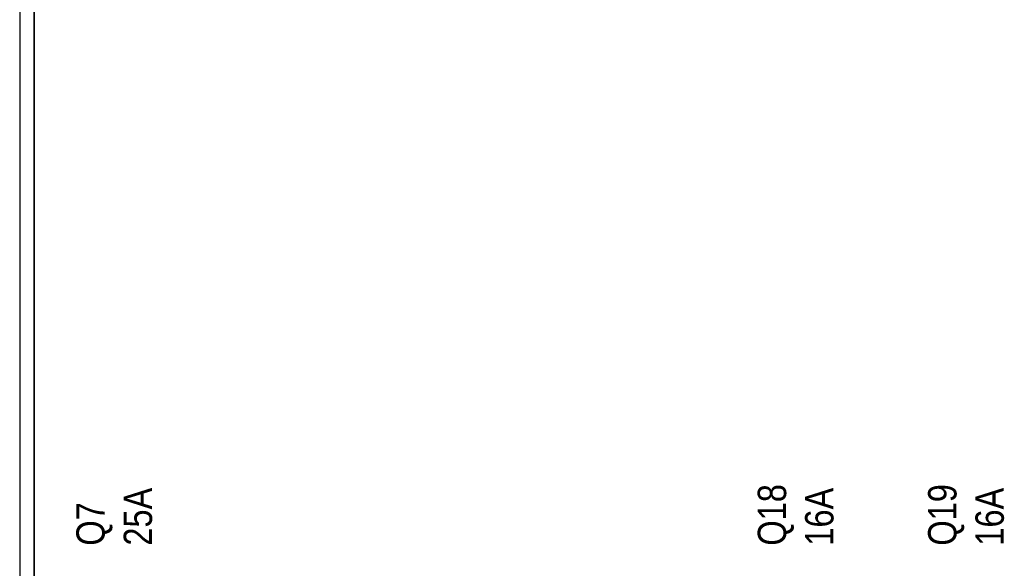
# Model space of a CAD drawing. Header units: millimetres. Extents: x -1290 to 1795, y -4192 to -1311.
# Tile 694 of 1056: x 1437 to 1458, y -2647 to -2636. Entities that reach past the tile are written whole.
import ezdxf

# ---------------------------------------------------------------- set-up
doc = ezdxf.new("R2010")
doc.units = ezdxf.units.MM
doc.layers.add('Aparatura', color=7, linetype='Continuous', lineweight=13)
doc.styles.get("Standard").update_dxf_attribs({"font": 'ARIALN.TTF', "width": 0.8})

# ---------------------------------------------------------------- blocks, each defined once
blk = doc.blocks.new('*U358')
blk = doc.blocks.new('*U359')
blk = doc.blocks.new('*U360')

msp = doc.modelspace()

# ---------------------------------------------------------------- linework, layer by layer
at = {"layer": 'Aparatura', "color": 7, "lineweight": 13}
for points in [[(1437.037, -2649.345), (1437.037, -2632.967), (1437.037, -2632.774), (1437.037, -2628.878), (1437.037, -2623.479), (1437.037, -2621.279), (1437.037, -2619.583), (1437.037, -2619.379), (1437.037, -2603.001)], [(1437.043, -2649.349), (1437.043, -2632.97), (1437.043, -2632.777), (1437.043, -2628.881), (1437.043, -2623.481), (1437.043, -2621.281), (1437.043, -2619.585), (1437.043, -2619.381), (1437.043, -2603.001)]]:
    msp.add_lwpolyline(points, dxfattribs=at)
for points in [[(1437.344, -2653.452), (1437.344, -2651.25), (1437.344, -2649.554), (1437.344, -2649.349), (1437.344, -2632.962), (1437.344, -2632.77), (1437.344, -2628.872), (1437.03, -2628.872), (1437.03, -2632.77), (1437.03, -2632.962), (1437.03, -2649.349), (1437.03, -2649.554), (1437.03, -2651.25), (1437.03, -2653.452), (1437.344, -2653.452)], [(1437.338, -2653.445), (1437.338, -2651.245), (1437.338, -2649.549), (1437.338, -2649.345), (1437.338, -2632.967), (1437.338, -2632.774), (1437.338, -2628.878), (1437.037, -2628.878), (1437.037, -2632.774), (1437.037, -2632.967), (1437.037, -2649.345), (1437.037, -2649.549), (1437.037, -2651.245), (1437.037, -2653.445), (1437.338, -2653.445)], [(1437.03, -2649.351), (1437.03, -2632.96), (1437.03, -2649.351)], [(1437.331, -2649.351), (1437.331, -2632.96), (1437.331, -2649.351)]]:
    msp.add_lwpolyline(points, close=True, dxfattribs=at)

# ---------------------------------------------------------------- block references
ref = msp.add_blockref('*U358', (1414.278, -2541.227), dxfattribs=dict(at, xscale=0.2, yscale=0.2, zscale=0.2))
ref.add_attrib('Oznaczenie', 'Q7', (1438.828, -2646.927), dxfattribs={"layer": '0', "height": 0.6, "rotation": 90, "flags": 2})
ref.add_attrib('Pr¹d znamionowy', '25A', (1439.828, -2646.927), dxfattribs={"layer": '0', "height": 0.6, "rotation": 90, "flags": 2})
ref = msp.add_blockref('*U359', (1414.278, -2541.227), dxfattribs=dict(at, xscale=0.2, yscale=0.2, zscale=0.2))
ref.add_attrib('Oznaczenie', 'Q18', (1453.228, -2646.927), dxfattribs={"layer": '0', "height": 0.6, "rotation": 90, "flags": 2})
ref.add_attrib('Pr¹d znamionowy', '16A', (1454.228, -2646.927), dxfattribs={"layer": '0', "height": 0.6, "rotation": 90, "flags": 2})
ref = msp.add_blockref('*U360', (1414.278, -2541.227), dxfattribs=dict(at, xscale=0.2, yscale=0.2, zscale=0.2))
ref.add_attrib('Oznaczenie', 'Q19', (1456.828, -2646.927), dxfattribs={"layer": '0', "height": 0.6, "rotation": 90, "flags": 2})
ref.add_attrib('Pr¹d znamionowy', '16A', (1457.828, -2646.927), dxfattribs={"layer": '0', "height": 0.6, "rotation": 90, "flags": 2})

doc.saveas('drawing.dxf')
